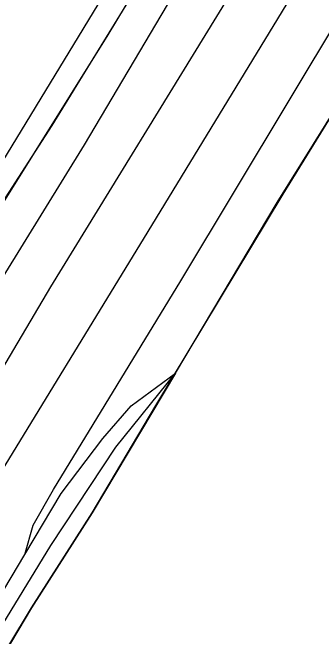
# Model space of a CAD drawing. Extents: x 136000 to 141000, y 400494 to 402006.
# Drawn here: x 138294.4 to 138316.34, y 401507.39 to 401551.61 of the extents above; entities that cross this region are included whole.
import ezdxf

# ---------------------------------------------------------------- set-up
doc = ezdxf.new("R2010")
doc.units = 0
for name, color, linetype in [('gg-afsc-hekwerk', 7, 'Continuous'), ('gg-aspt-spoorlijn', 7, 'Continuous'), ('gg-knt-BGT kruinlijn', 7, 'Continuous'), ('gg-knt-verharding', 7, 'Continuous'), ('gx-grn-maaiveld', 7, 'Continuous')]:
    doc.layers.add(name, color=color, linetype=linetype)

msp = doc.modelspace()

# ---------------------------------------------------------------- linework, layer by layer
at = {"layer": 'gg-afsc-hekwerk'}
for points in [[(138233.218, 401403.925), (138233.952, 401405.832), (138236.766, 401412.397), (138240.85, 401419.893), (138273.491, 401473.124), (138281.567, 401486.157), (138287.536, 401495.854), (138295.755, 401509.428), (138300.056, 401516.164), (138304.573, 401523.763), (138313.615, 401538.729), (138315.303, 401541.465), (138320.032, 401549.114), (138325.98, 401559.519), (138334.221, 401572.385), (138342.863, 401586.38), (138353.338, 401604.146), (138362.518, 401619.112), (138370.395, 401631.511), (138375.541, 401639.658), (138383.137, 401652.362), (138389.211, 401662.295), (138405.119, 401688.183)], [(138217.458, 401413.771), (138227.894, 401430.804), (138234.45, 401441.459), (138240.971, 401452.055), (138247.551, 401462.75), (138253.681, 401473.55), (138258.908, 401482.146), (138270.625, 401501.287), (138274.462, 401507.727), (138280.908, 401518.405), (138283.41, 401522.419), (138287.783, 401528.895), (138291.784, 401535.228), (138297.227, 401543.596), (138303.791, 401554.307)]]:
    msp.add_lwpolyline(points, dxfattribs=at)
at = {"layer": 'gg-aspt-spoorlijn'}
for points in [[(137911.759, 400893.922), (138126.55, 401245.58), (138133.539, 401256.865), (138153.756, 401290.057), (138158.774, 401298.154), (138172.145, 401320.288), (138182.506, 401337.015), (138189.614, 401348.85), (138209.544, 401381.216), (138212.164, 401385.73), (138222.906, 401403.227), (138236.08, 401424.988), (138241.13, 401433.154), (138261.303, 401466.334), (138303.441, 401535.13), (138336.434, 401589.193), (138349.123, 401609.823), (138354.696, 401619.175), (138358.937, 401625.989), (138382.616, 401664.753), (138404.924, 401700.664)], [(137819.846, 400750.938), (138062.157, 401147.541), (138100.83, 401210.678), (138114.264, 401232.935), (138158.845, 401305.732), (138164.736, 401315.516), (138174.582, 401331.413), (138179.421, 401339.498), (138193.591, 401362.624), (138207.481, 401385.587), (138220.271, 401406.269), (138239.357, 401437.436), (138284.927, 401512.145), (138290.283, 401520.639), (138297.135, 401532.17), (138320.01, 401569.446), (138326.566, 401580.361), (138335.606, 401595.038), (138345.167, 401610.783), (138359.282, 401633.654), (138365.192, 401643.489), (138370.866, 401652.586), (138381.675, 401670.369), (138394.776, 401691.565)]]:
    msp.add_lwpolyline(points, dxfattribs=at)
at = {"layer": 'gg-knt-BGT kruinlijn'}
msp.add_line((138293.136, 401509.626), (138295.278, 401513.208), dxfattribs=at)
msp.add_lwpolyline([(138295.278, 401513.208), (138297.855, 401517.517), (138300.825, 401521.416), (138302.828, 401523.734), (138305.967, 401526.05)], dxfattribs=at)
at = {"layer": 'gg-knt-verharding'}
msp.add_lwpolyline([(138287.586, 401531.073), (138301.157, 401553.298), (138310.785, 401568.985), (138321.944, 401587.307), (138334.641, 401608.048), (138345.523, 401625.759)], dxfattribs=at)
at = {"layer": 'gx-grn-maaiveld'}
for points in [[(138305.967, 401526.05), (138313.199, 401538.144), (138320.032, 401549.114), (138325.98, 401559.519), (138334.221, 401572.385), (138342.863, 401586.38), (138352.75, 401602.916), (138370.395, 401631.511), (138375.541, 401639.658), (138383.137, 401652.362), (138388.041, 401660.106), (138396.843, 401674.826), (138404.36, 401686.483), (138407.443, 401691.484), (138413.484, 401701.284), (138417.584, 401708.14), (138422.3, 401715.543), (138434.376, 401733.936)], [(138295.278, 401513.208), (138295.867, 401515.291), (138297.321, 401517.803), (138306.347, 401532.606), (138321.652, 401558.056), (138323.426, 401560.276), (138324.878, 401561.538), (138325.875, 401563.107), (138326.762, 401566.395), (138332.978, 401576.295), (138346.274, 401598.28), (138354.108, 401611.052), (138355.271, 401611.872), (138356.689, 401613.268), (138357.111, 401614.6), (138357.367, 401616.112), (138362.446, 401624.743), (138376.879, 401647.996), (138385.143, 401661.64), (138386.494, 401663.019), (138387.902, 401663.943), (138388.673, 401665.134), (138388.333, 401666.603), (138401.687, 401688.131)], [(138338.541, 401611.966), (138331.005, 401599.309), (138301.167, 401550.035), (138293.134, 401537.206), (138288.381, 401530.235)], [(138212.286, 401399.465), (138215.149, 401404.849), (138219.295, 401413.209), (138220.841, 401414.847), (138223.407, 401418.175), (138237.498, 401440.836), (138251.732, 401465.016), (138251.751, 401466.325), (138252.528, 401467.704), (138253.871, 401468.485), (138254.426, 401468.996), (138264.516, 401485.258), (138276.046, 401504.257), (138282.75, 401515.473), (138283.127, 401517.478), (138283.863, 401518.598), (138285.141, 401519.52), (138286.325, 401520.874), (138299.512, 401542.23), (138314.387, 401567.313)], [(138230.028, 401399.946), (138229.805, 401400.821), (138229.757, 401402.086), (138232.548, 401407.002), (138235.063, 401412.019), (138238.064, 401417.16), (138250.339, 401437.402), (138261.345, 401454.929), (138263.182, 401457.405), (138264.565, 401459.657), (138265.952, 401462.94), (138270.889, 401471.649), (138289.5, 401501.413), (138297.131, 401513.838), (138301.73, 401520.808), (138305.967, 401526.05)], [(138305.967, 401526.05), (138300.056, 401516.164), (138295.755, 401509.428), (138289.003, 401498.136), (138281.567, 401486.157), (138240.85, 401419.893), (138235.667, 401409.852), (138233.218, 401403.925)]]:
    msp.add_lwpolyline(points, dxfattribs=at)

doc.saveas('drawing.dxf')
